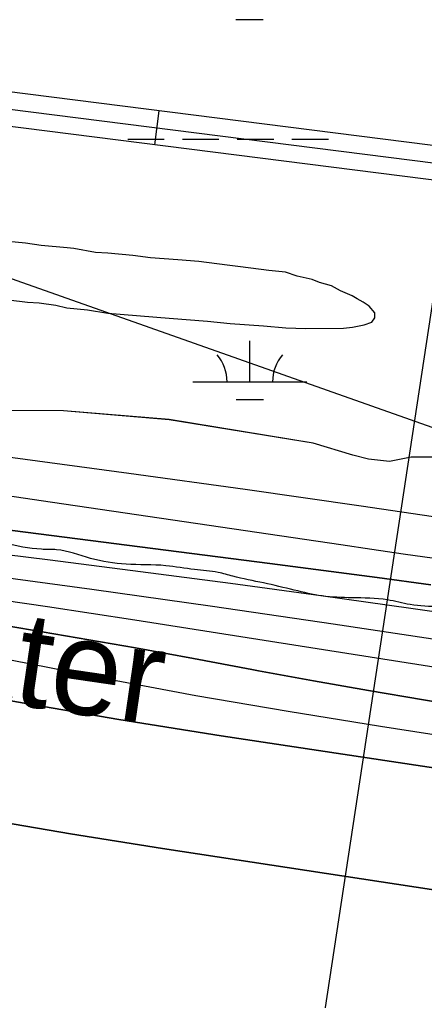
# Model space of a CAD drawing. Extents: x 3297753 to 3335611, y 652252 to 677623.
# Drawn here: x 3326365 to 3326720, y 661821 to 662680 of the extents above; entities that cross this region are included whole.
import ezdxf

# ---------------------------------------------------------------- set-up
doc = ezdxf.new("R2010")
doc.units = 0
for name, color, linetype in [('V-RIVR-EDGE', 7, 'Continuous'), ('V-RIVR-IDEN', 7, 'Continuous'), ('V-RIVR-RANG', 7, 'Continuous'), ('V-ROAD-CNTR', 7, 'Continuous'), ('V-SITE-VEGE', 7, 'Continuous'), ('V-TOPO-DPTH', 7, 'Continuous'), ('V-TOPO-MAJR', 7, 'Continuous'), ('V-TOPO-MINR', 7, 'Continuous'), ('V-TOPO-WATR', 7, 'Continuous'), ('V-WETL-SWMP', 7, 'Continuous')]:
    doc.layers.add(name, color=color, linetype=linetype)

msp = doc.modelspace()

# ---------------------------------------------------------------- linework, layer by layer
at = {"layer": 'V-RIVR-EDGE'}
msp.add_spline([(3326889.83, 662141.04), (3326857.5, 662143.19), (3326833.47, 662147.4), (3326810.28, 662152.43), (3326793.71, 662156.2), (3326766.36, 662161.66), (3326732.8, 662165.88), (3326707.11, 662168.02), (3326687.22, 662172.21), (3326656.14, 662173.95), (3326630.03, 662175.67), (3326605.59, 662180.7), (3326578.66, 662186.99), (3326551.74, 662192.86), (3326538.9, 662196.21), (3326518.18, 662198.74), (3326492.9, 662202.12), (3326458.09, 662203.45), (3326427.02, 662208.5), (3326397.19, 662216.04), (3326383.93, 662216.48), (3326351.61, 662221.95), (3326323.86, 662228.24), (3326289.47, 662233.71), (3326274.55, 662235.82), (3326264.61, 662236.67), (3326257.56, 662236.69), (3326248.02, 662233.4), (3326240.97, 662230.1), (3326229.36, 662230.13), (3326221.9, 662230.15), (3326199.12, 662235.18), (3326175.91, 662237.72), (3326132.42, 662248.61), (3326106.72, 662250.33), (3326076.89, 662252.06), (3326054.1, 662257.5), (3326044.99, 662259.6), (3326038.77, 662259.2), (3326026.34, 662260.06), (3326018.47, 662261.32), (3326011.01, 662264.66), (3326005.63, 662265.91), (3325995.68, 662267.18), (3325979.52, 662268.05), (3325960.87, 662270.17), (3325919.03, 662276.9), (3325880.08, 662282.39), (3325827.05, 662291.64), (3325788.93, 662296.71), (3325753.29, 662300.94), (3325716.41, 662304.76), (3325674.98, 662309.01), (3325637.68, 662310.76), (3325591.68, 662315.02), (3325562.68, 662319.65), (3325528.7, 662325.54), (3325491.43, 662335.58), (3325440.89, 662347.72), (3325399.46, 662357.36), (3325379.17, 662362.38), (3325355.55, 662364.1), (3325341.45, 662364.13), (3325329.44, 662365.4), (3325309.97, 662370.84), (3325295.06, 662374.61), (3325287.6, 662374.63), (3325278.89, 662374.23), (3325263.14, 662375.1), (3325245.32, 662375.56), (3325225.84, 662376.85), (3325202.65, 662383.13), (3325187.32, 662386.48), (3325159.97, 662386.96), (3325136.34, 662385.78), (3325109.82, 662387.91), (3325071.29, 662395.47), (3325009.15, 662408.89), (3324964.41, 662419.36), (3324947, 662420.23), (3324932.09, 662421.93), (3324899.78, 662429.47), (3324835.97, 662441.65), (3324792.06, 662448.8), (3324746.88, 662451.4), (3324701.71, 662454.83), (3324664.42, 662459.89), (3324626.73, 662469.52), (3324584.88, 662476.67), (3324541.38, 662483.41), (3324493.32, 662490.99), (3324470.95, 662496.85), (3324444.44, 662503.54), (3324407.99, 662511.51), (3324387.27, 662514.46), (3324369.86, 662514.5), (3324354.93, 662512.88), (3324347.48, 662513.32), (3324329.25, 662516.68), (3324307.28, 662517.56), (3324286.15, 662522.17), (3324253.01, 662528.89), (3324226.5, 662533.93), (3324203.7, 662535.64), (3324172.21, 662538.2), (3324120.83, 662546.62), (3324040.04, 662558.84), (3324001.09, 662563.91), (3323963.38, 662564.83), (3323919.02, 662564.11), (3323879.24, 662567.94), (3323844.02, 662571.35), (3323786.85, 662582.26), (3323746.26, 662592.73), (3323704.82, 662598.63), (3323655.51, 662603.31), (3323589.62, 662609.69), (3323524.56, 662612.75), (3323466.95, 662615.8), (3323449.13, 662617.5), (3323422.62, 662622.54), (3323372.48, 662628.88), (3323343.47, 662631.44), (3323309.9, 662633.6), (3323255.19, 662632.49), (3323188.47, 662636.8), (3323129.62, 662641.5), (3323093.16, 662644.91), (3323076.99, 662643.29), (3323059.99, 662642.92), (3323032.65, 662647.13), (3322965.93, 662651.03), (3322913.71, 662656.54), (3322869.37, 662658.72), (3322809.28, 662663.85), (3322758.72, 662666.04), (3322718.52, 662666.56), (3322657.58, 662665.05), (3322608.67, 662664.76), (3322504.65, 662668.33), (3322412.64, 662669.8), (3322310.67, 662669.64), (3322271.29, 662667.25), (3322224.86, 662665.29), (3322178.85, 662663.75), (3322141.13, 662663.43), (3322102.17, 662663.94), (3322062.8, 662664.45), (3322028.82, 662667.02), (3321980.74, 662666.72), (3321909.43, 662661.93), (3321848.91, 662659.18), (3321801.24, 662655.98), (3321760.61, 662654.01), (3321739.89, 662652.81), (3321701.32, 662645.03), (3321675.19, 662638.47), (3321659.43, 662632.29), (3321646.98, 662627.76), (3321632.89, 662626.97), (3321608.43, 662625.37), (3321558.66, 662615.13), (3321529.64, 662609.4), (3321491.9, 662604.1), (3321455.01, 662601.71), (3321437.18, 662598.44), (3321411.89, 662595.18), (3321407.72, 662587.32), (3321404.39, 662581.52), (3321401.9, 662580.29), (3321396.52, 662582.37), (3321392.38, 662582.8), (3321386.99, 662582.39), (3321382.42, 662580.75), (3321374.55, 662582.84), (3321367.1, 662585.35), (3321350.51, 662582.9), (3321340.15, 662582.51), (3321332.69, 662583.77), (3321326.48, 662583.79), (3321287.49, 662572.28), (3321233.56, 662556.25), (3321160.58, 662542.34), (3321100.46, 662533.37), (3321060.64, 662524.35), (3321023.31, 662514.08), (3320998.02, 662508.75), (3320976.45, 662503.83), (3320957.38, 662500.15), (3320944.53, 662499.76), (3320930.44, 662501.46), (3320919.25, 662501.48), (3320908.47, 662499.44), (3320874.87, 662491.65), (3320813.49, 662476.46), (3320777.82, 662466.19), (3320761.24, 662464.57), (3320740.5, 662460.06), (3320702.34, 662448.14), (3320679.1, 662437.83), (3320658.77, 662428.76), (3320641.77, 662424.66), (3320616.48, 662423.07), (3320582.89, 662414.03), (3320552.18, 662401.26), (3320478.77, 662381.13), (3320420.7, 662363.45), (3320403.69, 662358.1), (3320389.17, 662354.82), (3320375.08, 662354.86), (3320365.13, 662352.4), (3320345.63, 662346.64), (3320205.86, 662308.03), (3320152.77, 662295.72), (3320119.18, 662286.27), (3320088.08, 662282.62), (3320060.29, 662274.81), (3320017.97, 662256.68), (3319991.41, 662244.73), (3319952.83, 662229.07), (3319927.94, 662222.5), (3319897.25, 662215.53), (3319872.36, 662206.89), (3319842.49, 662196.6), (3319808.07, 662187.15), (3319774.9, 662181.84), (3319711.87, 662171.22), (3319686.58, 662168.39), (3319655.89, 662160.17), (3319588.27, 662137.96), (3319508.2, 662109.14), (3319472.94, 662096.79)], degree=3, dxfattribs=at)
at = {"layer": 'V-RIVR-RANG'}
msp.add_line((3326745.52, 662557.19), (3326580.2, 661469.68), dxfattribs=at)
at = {"layer": 'V-ROAD-CNTR'}
msp.add_line((3326483.39, 662570.72), (3326487.16, 662600.49), dxfattribs=at)
for points in [[(3328024.86, 662405.65), (3326062.7, 662654.27)], [(3326060.81, 662639.38), (3328022.98, 662390.77)], [(3328021.09, 662375.89), (3326058.93, 662624.5)]]:
    msp.add_lwpolyline(points, dxfattribs=at)
at = {"layer": 'V-SITE-VEGE'}
for p, q in [((3326369.85, 662484.69), (3326348.67, 662486.66)), ((3326383.74, 662482.64), (3326369.85, 662484.69)), ((3326406.39, 662480.67), (3326383.74, 662482.64)), ((3326412.24, 662480), (3326406.39, 662480.67)), ((3326431.25, 662476.54), (3326412.24, 662480)), ((3326442.2, 662475.92), (3326431.25, 662476.54)), ((3326464.12, 662473.95), (3326442.2, 662475.92)), ((3326479.47, 662471.91), (3326464.12, 662473.95)), ((3326503.57, 662469.96), (3326479.47, 662471.91)), ((3326521.83, 662468.69), (3326503.57, 662469.96)), ((3326546.68, 662465.28), (3326521.83, 662468.69)), ((3326558.37, 662463.94), (3326546.68, 662465.28)), ((3326583.22, 662460.54), (3326558.37, 662463.94)), ((3326597.84, 662459.22), (3326583.22, 662460.54)), ((3326608.09, 662455.68), (3326597.84, 662459.22)), ((3326621.25, 662452.89), (3326608.09, 662455.68)), ((3326627.85, 662450.03), (3326621.25, 662452.89)), ((3326638.1, 662447.22), (3326627.85, 662450.03)), ((3326646.17, 662442.92), (3326638.1, 662447.22)), ((3326656.43, 662438.64), (3326646.17, 662442.92)), ((3326660.84, 662435.76), (3326656.43, 662438.64)), ((3326355.02, 662434.91), (3326371.83, 662432.88)), ((3326371.83, 662432.88), (3326382.05, 662432.25)), ((3326382.05, 662432.25), (3326396.67, 662430.21)), ((3326396.67, 662430.21), (3326406.18, 662428.12)), ((3326665.98, 662432.89), (3326660.84, 662435.76)), ((3326671.12, 662429.3), (3326665.98, 662432.89)), ((3326676.29, 662423.51), (3326671.12, 662429.3)), ((3326406.18, 662428.12), (3326424.45, 662426.11)), ((3326424.45, 662426.11), (3326442, 662423.36)), ((3326442, 662423.36), (3326496.05, 662418.79)), ((3326676.33, 662419.13), (3326676.29, 662423.51)), ((3326496.05, 662418.79), (3326529.65, 662416.21)), ((3326529.65, 662416.21), (3326549.38, 662414.22)), ((3326549.38, 662414.22), (3326578.6, 662412.32)), ((3326578.6, 662412.32), (3326598.32, 662410.32)), ((3326656.71, 662410.91), (3326666.9, 662413.2)), ((3326666.9, 662413.2), (3326673.45, 662415.45)), ((3326673.45, 662415.45), (3326676.33, 662419.13)), ((3326598.32, 662410.32), (3326615.85, 662409.77)), ((3326615.85, 662409.77), (3326648.69, 662410.1)), ((3326648.69, 662410.1), (3326656.71, 662410.91)), ((3326403.15, 662337.87), (3326336.01, 662338.16)), ((3326495.91, 662330.03), (3326403.15, 662337.87)), ((3326622.19, 662309.35), (3326495.91, 662330.03)), ((3326656.81, 662298.83), (3326622.19, 662309.35)), ((3326670.77, 662295.53), (3326656.81, 662298.83)), ((3326689.1, 662293.43), (3326670.77, 662295.53)), ((3326707.94, 662297.05), (3326689.1, 662293.43)), ((3326733.49, 662297.3), (3326707.94, 662297.05))]:
    msp.add_line(p, q, dxfattribs=at)
at = {"layer": 'V-TOPO-DPTH'}
for points in [[(3325612.55, 662336.87), (3325710.18, 662323.74), (3325807.72, 662309.92), (3325988.61, 662283.3), (3325995.64, 662282.26), (3326002.66, 662281.19), (3326009.68, 662280.11), (3326016.7, 662279.01), (3326039.04, 662275.47), (3326057.24, 662272.66), (3326075.45, 662269.95), (3326093.69, 662267.38), (3326111.93, 662264.91), (3326154.45, 662259.31), (3326193.97, 662254.14), (3326233.5, 662248.99), (3326273.03, 662243.89), (3326312.56, 662238.82), (3326584.12, 662204.13), (3326631.16, 662198.04), (3326678.18, 662191.83), (3326725.18, 662185.45)], [(3326814.58, 662124.75), (3326639.75, 662151.03), (3326533.95, 662166.49), (3326428.06, 662181.39), (3326322.06, 662195.43), (3326215.98, 662208.9), (3326071.15, 662226.71), (3326037.42, 662230.82), (3326003.69, 662234.91), (3325969.96, 662238.94), (3325936.22, 662242.93), (3325908.95, 662246.14), (3325872.32, 662250.66), (3325835.73, 662255.47), (3325799.19, 662260.69), (3325762.7, 662266.2), (3325726.24, 662271.92), (3325689.77, 662277.65)], [(3326814.58, 662124.75), (3326639.75, 662151.03), (3326533.95, 662166.49), (3326428.06, 662181.39), (3326322.06, 662195.43), (3326215.98, 662208.9), (3326071.15, 662226.71), (3326037.42, 662230.82), (3326003.69, 662234.91), (3325969.96, 662238.94), (3325936.22, 662242.93), (3325908.95, 662246.14), (3325872.32, 662250.66), (3325835.73, 662255.47), (3325799.19, 662260.69), (3325762.7, 662266.2), (3325726.24, 662271.92), (3325689.77, 662277.65)], [(3326767.03, 662076.86), (3326718.75, 662084.62), (3326670.53, 662092.7), (3326622.39, 662101.26), (3326574.3, 662110.14), (3326568.4, 662111.26), (3326517.38, 662120.76), (3326466.31, 662130.02), (3326415.18, 662138.91), (3326364, 662147.57), (3326300.02, 662158.16), (3326250.94, 662165.93), (3326201.78, 662173.25), (3326152.54, 662179.9), (3326103.23, 662186.09), (3326035.03, 662194.18), (3326019.77, 662195.97), (3326004.5, 662197.74), (3325989.23, 662199.47), (3325973.95, 662201.19), (3325790.71, 662221.52), (3325709.54, 662231.1), (3325628.47, 662241.44)], [(3325628.47, 662241.44), (3325709.54, 662231.1), (3325790.71, 662221.52), (3325973.95, 662201.19), (3325989.23, 662199.47), (3326004.5, 662197.74), (3326019.77, 662195.97), (3326035.03, 662194.18), (3326103.23, 662186.09), (3326152.54, 662179.9), (3326201.78, 662173.25), (3326250.94, 662165.93), (3326300.02, 662158.16), (3326364, 662147.57), (3326415.18, 662138.91), (3326466.31, 662130.02), (3326517.38, 662120.76), (3326568.4, 662111.26), (3326574.3, 662110.14), (3326622.39, 662101.26), (3326670.53, 662092.7), (3326718.75, 662084.62), (3326767.03, 662076.86)], [(3325570.08, 662205.54), (3325872.46, 662173.75), (3325887.25, 662172.17), (3325902.04, 662170.56), (3325916.83, 662168.91), (3325931.61, 662167.23), (3325938.68, 662166.42), (3325949.9, 662164.97), (3325961.09, 662163.3), (3325972.23, 662161.31), (3325983.33, 662159.11), (3325993.09, 662157.04), (3325999.28, 662155.72), (3326005.48, 662154.41), (3326011.68, 662153.11), (3326017.88, 662151.82), (3326183.59, 662117.37), (3326272.78, 662099.6), (3326362.14, 662082.81), (3326451.77, 662067.5), (3326541.58, 662053.17), (3326846.04, 662007.17)], [(3326846.04, 662007.17), (3326541.58, 662053.17), (3326451.77, 662067.5), (3326362.14, 662082.81), (3326272.78, 662099.6), (3326183.59, 662117.37), (3326017.88, 662151.82), (3326011.68, 662153.11), (3326005.48, 662154.41), (3325999.28, 662155.72), (3325993.09, 662157.04), (3325983.33, 662159.11), (3325972.23, 662161.31), (3325961.09, 662163.3), (3325949.9, 662164.97), (3325938.68, 662166.42), (3325931.61, 662167.23), (3325916.83, 662168.91), (3325902.04, 662170.56), (3325887.25, 662172.17), (3325872.46, 662173.75), (3325570.08, 662205.54)], [(3325645.75, 662118.31), (3325729.06, 662102.82), (3325875.97, 662074.81), (3325885.75, 662072.87), (3325895.5, 662070.84), (3325905.22, 662068.66), (3325914.93, 662066.39), (3325924.6, 662064.02), (3325934.27, 662061.61), (3325943.93, 662059.14), (3325953.58, 662056.64), (3325984.27, 662048.58), (3325996.3, 662045.54), (3326008.36, 662042.65), (3326020.47, 662039.99), (3326032.62, 662037.48), (3326168.5, 662010.69), (3326248.7, 661995.42), (3326329.03, 661980.84), (3326409.53, 661967.31), (3326490.16, 661954.47), (3326838.99, 661901.24)], [(3326838.99, 661901.24), (3326490.16, 661954.47), (3326409.53, 661967.31), (3326329.03, 661980.84), (3326248.7, 661995.42), (3326168.5, 662010.69), (3326032.62, 662037.48), (3326020.47, 662039.99), (3326008.36, 662042.65), (3325996.3, 662045.54), (3325984.27, 662048.58), (3325953.58, 662056.64), (3325943.93, 662059.14), (3325934.27, 662061.61), (3325924.6, 662064.02), (3325914.93, 662066.39), (3325905.22, 662068.66), (3325895.5, 662070.84), (3325885.75, 662072.87), (3325875.97, 662074.81), (3325729.06, 662102.82), (3325645.75, 662118.31)]]:
    msp.add_lwpolyline(points, dxfattribs=at)
at = {"layer": 'V-TOPO-MAJR'}
msp.add_lwpolyline([(3326901.93, 662261.15), (3326056.29, 662559.66), (3326046.28, 662561.56), (3326036.23, 662563.23), (3326026.14, 662564.55), (3326016.01, 662565.65), (3325996.25, 662567.44), (3325995.98, 662567.46), (3325995.43, 662567.5), (3325995.16, 662567.51), (3325106.43, 662599.57)], dxfattribs=at)
at = {"layer": 'V-TOPO-MINR'}
for points in [[(3326842.47, 662228.08), (3326664.14, 662254.2), (3326562.43, 662268.79), (3326460.66, 662282.96), (3326358.81, 662296.53), (3326256.9, 662309.69), (3326064.64, 662333.92), (3326032.91, 662337.92), (3326001.19, 662341.9), (3325969.46, 662345.88), (3325937.73, 662349.84), (3325918.82, 662352.2), (3325896.58, 662355.18), (3325874.38, 662358.41), (3325852.24, 662362.04), (3325830.14, 662365.93), (3325052.07, 662492.43)], [(3326728.47, 662208.43), (3326701.06, 662212.3), (3326673.67, 662216.24), (3326646.28, 662220.24), (3326393.5, 662257.45), (3326328.25, 662267), (3326263, 662276.47), (3326197.73, 662285.84), (3326132.45, 662295.12), (3326047.99, 662307.07), (3326024.93, 662310.3), (3326001.87, 662313.5), (3325978.8, 662316.65), (3325955.72, 662319.77), (3325859.33, 662332.68), (3325801.45, 662340.58), (3325743.59, 662348.68), (3325685.78, 662357.07)], [(3326725.18, 662185.45), (3326678.18, 662191.83), (3326631.16, 662198.04), (3326584.12, 662204.13), (3326312.56, 662238.82), (3326273.03, 662243.89), (3326233.5, 662248.99), (3326193.97, 662254.14), (3326154.45, 662259.31), (3326111.93, 662264.91), (3326093.69, 662267.38), (3326075.45, 662269.95), (3326057.24, 662272.66), (3326039.04, 662275.47), (3326016.7, 662279.01), (3326009.68, 662280.11), (3326002.66, 662281.19), (3325995.64, 662282.26), (3325988.61, 662283.3), (3325807.72, 662309.92), (3325710.18, 662323.74), (3325612.55, 662336.87)], [(3326823.39, 662147.84), (3326707.74, 662164.55), (3326628.8, 662175.7), (3326549.82, 662186.51), (3326470.78, 662196.83), (3326391.69, 662206.82), (3326035.24, 662250.7), (3326019.26, 662252.66), (3326003.28, 662254.62), (3325987.29, 662256.56), (3325971.31, 662258.5), (3325967.37, 662258.98), (3325953.36, 662260.74), (3325939.37, 662262.6), (3325925.4, 662264.61), (3325911.44, 662266.72), (3325897.49, 662268.9), (3325883.54, 662271.08), (3325869.59, 662273.26), (3325855.64, 662275.45), (3325693.77, 662300.86)], [(3326744.65, 662110.65), (3326465.94, 662154.41), (3326389.16, 662166.06), (3326312.31, 662177.17), (3326235.34, 662187.49), (3326158.3, 662197.27), (3326052.75, 662210.12), (3326028.43, 662213.06), (3326004.1, 662215.96), (3325979.77, 662218.8), (3325955.43, 662221.61), (3325850.05, 662233.66), (3325791.04, 662240.78), (3325732.09, 662248.41), (3325673.25, 662256.78)], [(3326767.03, 662076.86), (3326718.75, 662084.62), (3326670.53, 662092.7), (3326622.39, 662101.26), (3326574.3, 662110.14), (3326568.4, 662111.26), (3326517.38, 662120.76), (3326466.31, 662130.02), (3326415.18, 662138.91), (3326364, 662147.57), (3326300.02, 662158.16), (3326250.94, 662165.93), (3326201.78, 662173.25), (3326152.54, 662179.9), (3326103.23, 662186.09), (3326035.03, 662194.18), (3326019.77, 662195.97), (3326004.5, 662197.74), (3325989.23, 662199.47), (3325973.95, 662201.19), (3325790.71, 662221.52), (3325709.54, 662231.1), (3325628.47, 662241.44)], [(3326797.67, 662043.18), (3326681.12, 662061.18), (3326600.14, 662074.29), (3326519.29, 662088.18), (3326438.66, 662103.23), (3326358.16, 662119.05), (3326250.07, 662141.12), (3326223.7, 662146.38), (3326197.31, 662151.49), (3326170.87, 662156.36), (3326144.39, 662161.07), (3326134.32, 662162.82), (3326112.84, 662166.36), (3326091.32, 662169.66), (3326069.75, 662172.58), (3326048.15, 662175.26), (3326017.99, 662178.74), (3326011.44, 662179.48), (3326004.88, 662180.22), (3325998.33, 662180.94), (3325991.77, 662181.66), (3325730.95, 662209.74), (3325627.84, 662221.62)], [(3326846.04, 662007.17), (3326541.58, 662053.17), (3326451.77, 662067.5), (3326362.14, 662082.81), (3326272.78, 662099.6), (3326183.59, 662117.37), (3326017.88, 662151.82), (3326011.68, 662153.11), (3326005.48, 662154.41), (3325999.28, 662155.72), (3325993.09, 662157.04), (3325983.33, 662159.11), (3325972.23, 662161.31), (3325961.09, 662163.3), (3325949.9, 662164.97), (3325938.68, 662166.42), (3325931.61, 662167.23), (3325916.83, 662168.91), (3325902.04, 662170.56), (3325887.25, 662172.17), (3325872.46, 662173.75), (3325570.08, 662205.54)], [(3326838.99, 661901.24), (3326490.16, 661954.47), (3326409.53, 661967.31), (3326329.03, 661980.84), (3326248.7, 661995.42), (3326168.5, 662010.69), (3326032.62, 662037.48), (3326020.47, 662039.99), (3326008.36, 662042.65), (3325996.3, 662045.54), (3325984.27, 662048.58), (3325953.58, 662056.64), (3325943.93, 662059.14), (3325934.27, 662061.61), (3325924.6, 662064.02), (3325914.93, 662066.39), (3325905.22, 662068.66), (3325895.5, 662070.84), (3325885.75, 662072.87), (3325875.97, 662074.81), (3325729.06, 662102.82), (3325645.75, 662118.31)]]:
    msp.add_lwpolyline(points, dxfattribs=at)
at = {"layer": 'V-TOPO-WATR'}
msp.add_lwpolyline([(3326814.58, 662124.75), (3326639.75, 662151.03), (3326533.95, 662166.49), (3326428.06, 662181.39), (3326322.06, 662195.43), (3326215.98, 662208.9), (3326071.15, 662226.71), (3326037.42, 662230.82), (3326003.69, 662234.91), (3325969.96, 662238.94), (3325936.22, 662242.93), (3325908.95, 662246.14), (3325872.32, 662250.66), (3325835.73, 662255.47), (3325799.19, 662260.69), (3325762.7, 662266.2), (3325726.24, 662271.92), (3325689.77, 662277.65)], dxfattribs=at)
at = {"layer": 'V-WETL-SWMP'}
for p, q in [((3326554.3, 662680.43), (3326578.3, 662680.45)), ((3326459.56, 662575.69), (3326491.56, 662575.73)), ((3326507.56, 662575.74), (3326539.56, 662575.77)), ((3326555.56, 662575.79), (3326587.56, 662575.82)), ((3326603.56, 662575.84), (3326635.56, 662575.87)), ((3326369.85, 662484.69), (3326348.67, 662486.67)), ((3326383.74, 662482.64), (3326369.85, 662484.69)), ((3326406.39, 662480.67), (3326383.74, 662482.64)), ((3326412.24, 662480), (3326406.39, 662480.67)), ((3326431.25, 662476.54), (3326412.24, 662480)), ((3326442.2, 662475.92), (3326431.25, 662476.54)), ((3326464.12, 662473.95), (3326442.2, 662475.92)), ((3326479.47, 662471.91), (3326464.12, 662473.95)), ((3326503.57, 662469.96), (3326479.47, 662471.91)), ((3326521.83, 662468.68), (3326503.57, 662469.96)), ((3326546.68, 662465.28), (3326521.83, 662468.68)), ((3326558.37, 662463.94), (3326546.68, 662465.28)), ((3326583.22, 662460.54), (3326558.37, 662463.94)), ((3326597.84, 662459.22), (3326583.22, 662460.54)), ((3326608.09, 662455.68), (3326597.84, 662459.22)), ((3326621.25, 662452.89), (3326608.09, 662455.68)), ((3326627.85, 662450.03), (3326621.25, 662452.89)), ((3326638.1, 662447.22), (3326627.85, 662450.03)), ((3326646.17, 662442.92), (3326638.1, 662447.22)), ((3326656.43, 662438.64), (3326646.17, 662442.92)), ((3326660.84, 662435.76), (3326656.43, 662438.64)), ((3326355.02, 662434.91), (3326371.83, 662432.88)), ((3326371.83, 662432.88), (3326382.06, 662432.26)), ((3326382.06, 662432.26), (3326396.67, 662430.21)), ((3326396.67, 662430.21), (3326406.18, 662428.12)), ((3326665.98, 662432.9), (3326660.84, 662435.76)), ((3326671.12, 662429.3), (3326665.98, 662432.9)), ((3326676.29, 662423.51), (3326671.12, 662429.3)), ((3326406.18, 662428.12), (3326424.45, 662426.11)), ((3326424.45, 662426.11), (3326442, 662423.37)), ((3326442, 662423.37), (3326496.05, 662418.79)), ((3326676.33, 662419.13), (3326676.29, 662423.51)), ((3326496.05, 662418.79), (3326529.65, 662416.21)), ((3326529.65, 662416.21), (3326549.38, 662414.22)), ((3326549.38, 662414.22), (3326578.6, 662412.32)), ((3326578.6, 662412.32), (3326598.32, 662410.32)), ((3326656.71, 662410.91), (3326666.9, 662413.2)), ((3326666.9, 662413.2), (3326673.45, 662415.45)), ((3326673.45, 662415.45), (3326676.33, 662419.13)), ((3326598.32, 662410.32), (3326615.85, 662409.77)), ((3326615.85, 662409.77), (3326648.69, 662410.1)), ((3326648.69, 662410.1), (3326656.71, 662410.91)), ((3326566.62, 662363.2), (3326566.58, 662399.2)), ((3326516.62, 662363.15), (3326616.62, 662363.25)), ((3326554.63, 662347.75), (3326578.63, 662347.78)), ((3326403.15, 662337.87), (3326336.01, 662338.16)), ((3326495.91, 662330.02), (3326403.15, 662337.87)), ((3326622.18, 662309.35), (3326495.91, 662330.02)), ((3326656.81, 662298.82), (3326622.18, 662309.35)), ((3326670.77, 662295.53), (3326656.81, 662298.82)), ((3326689.1, 662293.42), (3326670.77, 662295.53)), ((3326707.94, 662297.04), (3326689.1, 662293.42)), ((3326733.49, 662297.3), (3326707.94, 662297.04))]:
    msp.add_line(p, q, dxfattribs=at)
for centre, start, end in [((3326511.37, 662363.62), 359.28648, 40.83014), ((3326621.86, 662363.73), 139.28648, 180.83014)]:
    msp.add_arc(centre, 35.25, start, end, dxfattribs=at)

# ---------------------------------------------------------------- texts
at = {"layer": 'V-RIVR-IDEN'}
msp.add_text('Water ', height=83, rotation=351.67009, dxfattribs=at).set_placement((3326192.77, 662104.9))

doc.saveas('drawing.dxf')
